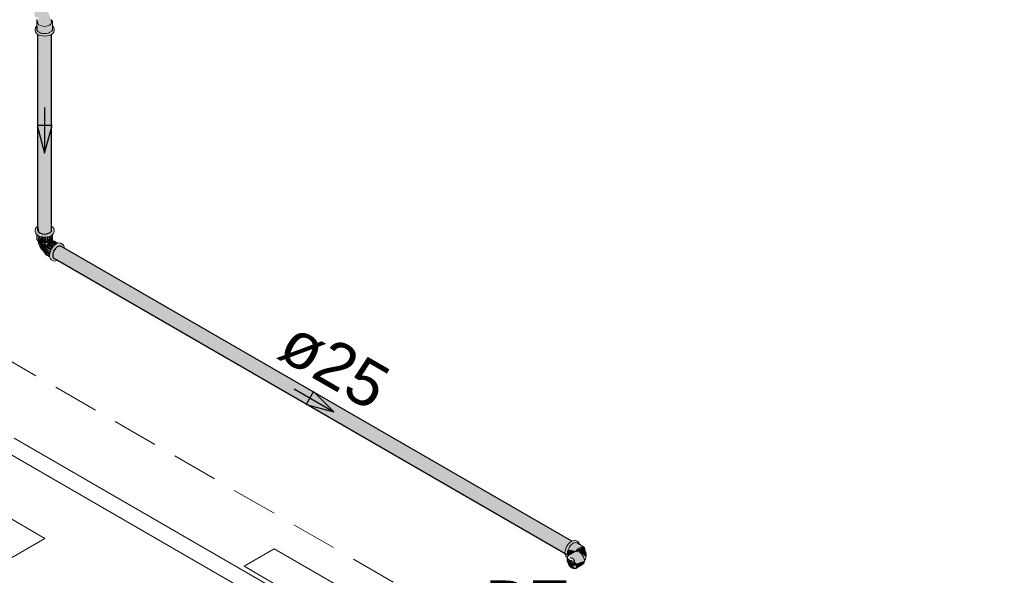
# Model space of a CAD drawing. Header units: millimetres. Extents: x 567 to 934, y -1 to 364.
# Tile 796 of 1056: x 766.57 to 770.87, y 129.36 to 131.78. Entities that reach past the tile are written whole.
import ezdxf

# ---------------------------------------------------------------- set-up
doc = ezdxf.new("R2010")
doc.units = ezdxf.units.MM
doc.header["$MEASUREMENT"] = 0
doc.linetypes.add('JIS_02_2.0', pattern=[0.3, 0.2, -0.1])
doc.linetypes.add('NULL', pattern=[0])
for name, color, linetype, lineweight in [('AF-Condutos', 140, 'Continuous', 25), ('AF-Conexões', 152, 'Continuous', 18), ('AF-Peça de utilização', 152, 'Continuous', 18), ('AF-Sentido conduto', 140, 'Continuous', 30), ('AF-Textos conduto', 7, 'Continuous', 9), ('DI-Área do detalhe', 10, 'JIS_02_2.0', 0), ('Textos', 7, 'Continuous', 9)]:
    doc.layers.add(name, color=color, linetype=linetype, lineweight=lineweight)
doc.layers.add('ARQ FINA', color=8, linetype='Continuous')
doc.styles.add('Arial', font='arial.ttf')

msp = doc.modelspace()

# ---------------------------------------------------------------- hatches: boundary and pattern name
at = {"layer": 'AF-Condutos', "linetype": 'Continuous'}
for points in [[(766.6481, 131.7178), (766.6481, 130.8653), (766.6501, 131.7167)], [(766.6481, 130.8805), (766.6503, 130.8818), (766.6501, 131.717)], [(766.6503, 130.8821), (766.6569, 131.7139), (766.6501, 131.717)], [(766.6574, 130.885), (766.657, 131.7218), (766.6503, 130.8821), (766.657, 130.8518), (766.6677, 130.8478), (766.6677, 131.7178)], [(766.657, 131.7137), (766.6575, 130.8875), (766.6676, 131.7092)], [(766.6677, 130.8478), (766.6803, 130.8467), (766.6803, 131.7167)], [(766.6677, 131.7095), (766.6677, 130.8478), (766.6801, 131.7082)], [(766.6803, 130.8467), (766.6926, 130.8486), (766.6926, 131.7186)], [(766.6803, 131.7104), (766.6803, 130.8467), (766.6925, 131.7113)], [(766.7027, 130.8837), (766.7025, 131.7131), (766.7024, 131.7148), (766.6926, 130.8486), (766.7082, 130.8598), (766.7082, 130.8812)], [(766.7024, 131.7142), (766.6926, 131.7119), (766.6926, 130.8486)], [(766.7027, 130.8837), (766.7082, 131.7174), (766.7025, 131.7232)], [(766.7082, 130.8812), (766.7082, 131.7174), (766.7082, 131.7174), (766.7027, 130.8931)], [(766.7082, 130.8598), (766.7089, 131.7179), (766.7082, 131.7174)], [(766.7089, 130.8807), (766.7089, 131.7179), (766.7083, 130.8854)], [(766.6503, 130.8821), (766.6501, 130.858), (766.657, 130.8518)], [(766.7494, 130.7938), (766.7327, 130.7904), (766.7174, 130.7714), (766.7138, 130.7494), (768.9566, 129.4545), (766.7714, 130.7263), (768.9566, 129.4649), (766.7696, 130.741), (768.9602, 129.4765), (766.7677, 130.7568), (768.9669, 129.4874), (766.766, 130.771), (768.9755, 129.4955), (766.7647, 130.781), (768.9844, 129.4996)], [(768.9788, 129.5067), (766.7494, 130.7938), (768.9752, 129.505)], [(768.9749, 129.5051), (766.7647, 130.781), (768.9688, 129.4994)], [(768.9484, 129.4592), (766.7138, 130.7494), (768.9487, 129.4538)], [(768.9602, 129.4472), (766.7138, 130.7494), (766.7174, 130.742)], [(768.9681, 129.4998), (766.766, 130.771), (768.9612, 129.4907)], [(768.9607, 129.4909), (766.7677, 130.7568), (768.9545, 129.4799)], [(768.95, 129.4687), (768.9552, 129.4795), (766.7696, 130.741)], [(768.9483, 129.4593), (768.9509, 129.4682), (766.7714, 130.7263)]]:
    msp.add_hatch(color=151, dxfattribs=at).paths.add_polyline_path(points)
at = {"layer": 'AF-Conexões', "linetype": 'Continuous'}
for points in [[(766.6426, 131.7532), (766.637, 131.7411), (766.6426, 131.7223), (766.6679, 131.7111), (766.6894, 131.7111), (766.7081, 131.7173), (766.7189, 131.7281), (766.7189, 131.7474), (766.7089, 131.7259), (766.6995, 131.7203), (766.6787, 131.7171), (766.7033, 131.7269), (766.716, 131.7411), (766.7123, 131.7757), (766.6961, 131.7531), (766.6697, 131.7511), (766.6613, 131.7531), (766.7066, 131.7592), (766.7069, 131.7815), (766.6947, 131.8136), (766.681, 131.8302), (766.6612, 131.8414), (766.6414, 131.8312), (766.6324, 131.8054), (766.6398, 131.7906), (766.6575, 131.7921), (766.6459, 131.7825), (766.6516, 131.7699), (766.6485, 131.7605), (766.6599, 131.7687), (766.6608, 131.7562), (766.6447, 131.7713)], [(766.6451, 131.7359), (766.6481, 131.7317), (766.6481, 131.7573)], [(766.7089, 130.8807), (766.7083, 130.86), (766.6654, 130.8444), (766.6475, 130.8554), (766.6454, 130.8751), (766.6386, 130.8587), (766.6426, 130.8455), (766.6679, 130.8343), (766.6894, 130.8343), (766.7134, 130.8446), (766.7203, 130.8643)], [(766.6447, 130.844), (766.6439, 130.8281), (766.6485, 130.8181), (766.6485, 130.841)], [(766.6491, 130.8205), (766.6613, 130.8107), (766.6613, 130.8348), (766.655, 130.8172), (766.6541, 130.8376)], [(766.6494, 130.8221), (766.6529, 130.8378), (766.6492, 130.8405)], [(766.655, 130.8172), (766.6601, 130.8357), (766.6542, 130.8383)], [(766.6685, 130.8343), (766.6613, 130.8107), (766.6697, 130.8087), (766.6775, 130.8336)], [(766.662, 130.8132), (766.6684, 130.8342), (766.6614, 130.8359)], [(766.6865, 130.8341), (766.6787, 130.8335), (766.6697, 130.8087), (766.6877, 130.8087)], [(766.6948, 130.8356), (766.6877, 130.8087), (766.6961, 130.8107)], [(766.6946, 130.8347), (766.6894, 130.8343), (766.6877, 130.8087)], [(766.702, 130.8378), (766.6961, 130.8107), (766.7033, 130.8139), (766.7076, 130.8403)], [(766.7019, 130.8373), (766.6961, 130.8359), (766.6961, 130.8107)], [(766.713, 130.8442), (766.709, 130.8412), (766.7033, 130.8139), (766.7115, 130.8218)], [(766.6502, 130.8169), (766.6655, 130.7811), (766.6788, 130.7683), (766.6863, 130.7951), (766.6823, 130.8083), (766.6731, 130.8037), (766.6619, 130.8106)], [(766.702, 130.7672), (766.6823, 130.7868), (766.6798, 130.7786)], [(766.7049, 130.7752), (766.7082, 130.7823), (766.6913, 130.8024), (766.6823, 130.7868)], [(766.7013, 130.7678), (766.7036, 130.7725), (766.6823, 130.7868)], [(766.714, 130.7907), (766.6972, 130.8087), (766.6913, 130.8024), (766.7089, 130.7833)], [(766.7198, 130.7969), (766.7036, 130.8133), (766.6972, 130.8087)], [(766.7181, 130.7967), (766.6972, 130.8087), (766.7139, 130.7908)], [(766.7634, 130.7921), (766.7568, 130.8014), (766.7367, 130.8075), (766.7143, 130.7912), (766.7036, 130.7725), (766.6996, 130.7532), (766.7036, 130.7385), (766.7229, 130.731), (766.7095, 130.7581), (766.7284, 130.7863), (766.7426, 130.7384), (766.7415, 130.7945), (766.7614, 130.7869)], [(766.7343, 130.8065), (766.721, 130.8151), (766.7036, 130.8133), (766.7235, 130.8019)], [(766.7241, 130.8015), (766.7036, 130.8133), (766.7195, 130.7972)], [(766.7003, 130.7598), (766.6798, 130.7786), (766.679, 130.7707), (766.6997, 130.7538)], [(766.6798, 130.7639), (766.6995, 130.7525), (766.679, 130.7707)], [(766.6999, 130.7602), (766.7016, 130.766), (766.6798, 130.7786)], [(766.7004, 130.7472), (766.6997, 130.7524), (766.6798, 130.7639), (766.6823, 130.7584)], [(766.7273, 130.7296), (766.734, 130.7324), (766.7232, 130.7387)]]:
    msp.add_hatch(color=161, dxfattribs=at).paths.add_polyline_path(points)
at = {"layer": 'AF-Peça de utilização', "linetype": 'Continuous'}
for points in [[(769.0127, 129.4941), (769.0051, 129.505), (768.986, 129.5096), (768.9636, 129.4933), (768.9528, 129.4746), (768.9489, 129.4553), (768.9575, 129.4363), (768.9558, 129.4613), (768.9634, 129.4809), (768.9766, 129.4974), (768.999, 129.5069)], [(768.9558, 129.4437), (769.0114, 129.4934), (768.9605, 129.4625)], [(769.0127, 129.4941), (768.999, 129.5069), (768.9805, 129.499), (768.9629, 129.4708), (768.9942, 129.4632), (768.9993, 129.4706), (769.029, 129.4833)], [(768.9605, 129.4478), (768.9664, 129.4444), (768.9999, 129.4628), (768.9629, 129.4708)], [(769.0002, 129.4627), (768.9646, 129.4434), (768.9656, 129.4399), (769.0002, 129.4174), (768.9947, 129.4125), (769.0025, 129.4097), (769.0324, 129.4198), (769.0312, 129.4352), (769.0174, 129.4554)], [(769.029, 129.4833), (768.9983, 129.4645), (769.0106, 129.4632), (769.0405, 129.4362), (769.0401, 129.4592)], [(768.9862, 129.4209), (768.9707, 129.4252), (768.9587, 129.4351), (768.9609, 129.4139), (768.9747, 129.3937), (768.9919, 129.3864), (768.9842, 129.398), (768.9941, 129.4037), (768.9927, 129.4167), (768.9707, 129.4099)], [(768.9707, 129.4099), (768.9922, 129.4178), (768.9905, 129.4213)], [(768.9966, 129.3878), (769.0276, 129.4057), (769.0343, 129.4204), (769.0025, 129.4097), (768.9941, 129.412)], [(768.9842, 129.398), (768.9919, 129.3864), (768.9966, 129.3878)]]:
    msp.add_hatch(color=161, dxfattribs=at).paths.add_polyline_path(points)

# ---------------------------------------------------------------- linework, layer by layer
at = {"layer": 'AF-Condutos'}
for p, q in [((766.6481, 131.7182), (766.6481, 131.7178)), ((766.6481, 131.7178), (766.6481, 130.8653)), ((766.7089, 130.8845), (766.7089, 131.7179)), ((766.7082, 130.8598), (766.7089, 130.8671)), ((766.7089, 130.881), (766.7089, 130.8845)), ((766.7089, 130.8807), (766.7089, 130.881)), ((766.7089, 130.8671), (766.7089, 130.8807)), ((766.6481, 130.8653), (766.6501, 130.858)), ((766.6501, 130.858), (766.657, 130.8518)), ((766.657, 130.8518), (766.6677, 130.8478)), ((766.6677, 130.8478), (766.6803, 130.8467)), ((766.6803, 130.8467), (766.6926, 130.8486)), ((766.6926, 130.8486), (766.7025, 130.8532)), ((766.7025, 130.8532), (766.7082, 130.8598)), ((766.7241, 130.7822), (766.7174, 130.7714)), ((766.7327, 130.7904), (766.7241, 130.7822)), ((766.7416, 130.7945), (766.7327, 130.7904)), ((766.7494, 130.7938), (766.7416, 130.7945)), ((768.9788, 129.5067), (766.7494, 130.7938)), ((766.7174, 130.7714), (766.7138, 130.7598)), ((766.7138, 130.7598), (766.7138, 130.7494)), ((766.7138, 130.7494), (766.7174, 130.742)), ((766.7174, 130.742), (766.734, 130.7324)), ((766.734, 130.7324), (766.7343, 130.7323)), ((766.7343, 130.7323), (768.9602, 129.4472)), ((768.9789, 129.5066), (768.9788, 129.5067))]:
    msp.add_line(p, q, dxfattribs=at)
at = {"layer": 'AF-Conexões'}
for p, q in [((766.6429, 131.7822), (766.6451, 131.78)), ((766.6451, 131.7757), (766.6439, 131.7705)), ((766.6439, 131.7705), (766.6439, 131.7558)), ((766.6451, 131.78), (766.6456, 131.7781)), ((766.6459, 131.7769), (766.6451, 131.7757)), ((766.6456, 131.7781), (766.6459, 131.7769)), ((766.6459, 131.7769), (766.6469, 131.7734)), ((766.6469, 131.7734), (766.6488, 131.7662)), ((766.7063, 131.7631), (766.7091, 131.7691)), ((766.7077, 131.7814), (766.7069, 131.782)), ((766.7069, 131.7815), (766.7069, 131.782)), ((766.7091, 131.7691), (766.7069, 131.7815)), ((766.7088, 131.7806), (766.7077, 131.7814)), ((766.7123, 131.7757), (766.7088, 131.7806)), ((766.7134, 131.7705), (766.7123, 131.7757)), ((766.7134, 131.7549), (766.7134, 131.7705)), ((766.6384, 131.7474), (766.637, 131.7411)), ((766.637, 131.7411), (766.637, 131.7343)), ((766.637, 131.7343), (766.6384, 131.7281)), ((766.6426, 131.7532), (766.6384, 131.7474)), ((766.6384, 131.7281), (766.6426, 131.7223)), ((766.6439, 131.7541), (766.6426, 131.7532)), ((766.6439, 131.7558), (766.6439, 131.7541)), ((766.6439, 131.7541), (766.6439, 131.7411)), ((766.6439, 131.7411), (766.6451, 131.7359)), ((766.6451, 131.7359), (766.6481, 131.7317)), ((766.6481, 131.7317), (766.6485, 131.7311)), ((766.6485, 131.7311), (766.6541, 131.7269)), ((766.6488, 131.7662), (766.6489, 131.766)), ((766.6489, 131.766), (766.6533, 131.7606)), ((766.6533, 131.7606), (766.6539, 131.7602)), ((766.6539, 131.7602), (766.6608, 131.7562)), ((766.6541, 131.7269), (766.6613, 131.7237)), ((766.6608, 131.7562), (766.6705, 131.7535)), ((766.6705, 131.7535), (766.6811, 131.753)), ((766.6811, 131.753), (766.6915, 131.7546)), ((766.6915, 131.7546), (766.7002, 131.7581)), ((766.6961, 131.7237), (766.7033, 131.7269)), ((766.7002, 131.7581), (766.704, 131.7612)), ((766.7033, 131.7269), (766.7088, 131.7311)), ((766.704, 131.7612), (766.7063, 131.7631)), ((766.7088, 131.7311), (766.7089, 131.7313)), ((766.7089, 131.7313), (766.7123, 131.7359)), ((766.7123, 131.7359), (766.7134, 131.7411)), ((766.7134, 131.7541), (766.7134, 131.7549)), ((766.7147, 131.7532), (766.7134, 131.7541)), ((766.7134, 131.7411), (766.7134, 131.7541)), ((766.7158, 131.7516), (766.7147, 131.7532)), ((766.7147, 131.7223), (766.7189, 131.7281)), ((766.7162, 131.7511), (766.7158, 131.7516)), ((766.7189, 131.7474), (766.7162, 131.7511)), ((766.7203, 131.7411), (766.7189, 131.7474)), ((766.7189, 131.7281), (766.7203, 131.7343)), ((766.7203, 131.7343), (766.7203, 131.7411)), ((766.6426, 131.7223), (766.6481, 131.7182)), ((766.6481, 131.7182), (766.6492, 131.7173)), ((766.6492, 131.7173), (766.6578, 131.7135)), ((766.6578, 131.7135), (766.6679, 131.7111)), ((766.6613, 131.7237), (766.6697, 131.7217)), ((766.6679, 131.7111), (766.6787, 131.7103)), ((766.6697, 131.7217), (766.6787, 131.7211)), ((766.6787, 131.7211), (766.6877, 131.7217)), ((766.6787, 131.7103), (766.6894, 131.7111)), ((766.6877, 131.7217), (766.6961, 131.7237)), ((766.6894, 131.7111), (766.6995, 131.7135)), ((766.6995, 131.7135), (766.7081, 131.7173)), ((766.7081, 131.7173), (766.7089, 131.7179)), ((766.7089, 131.7179), (766.7147, 131.7223)), ((766.6384, 130.8706), (766.637, 130.8643)), ((766.6426, 130.8764), (766.6384, 130.8706)), ((766.6446, 130.8779), (766.6426, 130.8764)), ((766.6481, 130.8805), (766.6446, 130.8779)), ((766.7101, 130.8799), (766.7089, 130.8807)), ((766.7147, 130.8764), (766.7101, 130.8799)), ((766.7184, 130.8713), (766.7147, 130.8764)), ((766.7189, 130.8706), (766.7184, 130.8713)), ((766.7203, 130.8643), (766.7189, 130.8706)), ((766.637, 130.8643), (766.637, 130.8575)), ((766.637, 130.8575), (766.6384, 130.8513)), ((766.6384, 130.8513), (766.6426, 130.8455)), ((766.6426, 130.8455), (766.6439, 130.8446)), ((766.6439, 130.8446), (766.6439, 130.8281)), ((766.6439, 130.8446), (766.6492, 130.8405)), ((766.6439, 130.8281), (766.6451, 130.8229)), ((766.6451, 130.8229), (766.6485, 130.8181)), ((766.6492, 130.8405), (766.6578, 130.8367)), ((766.6578, 130.8367), (766.6679, 130.8343)), ((766.6679, 130.8343), (766.6787, 130.8335)), ((766.6787, 130.8335), (766.6894, 130.8343)), ((766.6894, 130.8343), (766.6995, 130.8367)), ((766.6995, 130.8367), (766.7081, 130.8405)), ((766.7081, 130.8405), (766.7134, 130.8446)), ((766.7123, 130.8229), (766.7134, 130.8281)), ((766.7134, 130.8446), (766.7147, 130.8455)), ((766.7134, 130.8281), (766.7134, 130.8446)), ((766.7147, 130.8455), (766.7189, 130.8513)), ((766.7189, 130.8513), (766.7203, 130.8575)), ((766.7203, 130.8575), (766.7203, 130.8643)), ((766.6485, 130.8181), (766.6502, 130.8169)), ((766.6502, 130.8169), (766.6541, 130.8139)), ((766.6502, 130.8169), (766.6508, 130.8127)), ((766.6508, 130.8127), (766.6539, 130.8029)), ((766.6539, 130.8029), (766.6583, 130.7926)), ((766.6541, 130.8139), (766.6613, 130.8107)), ((766.6583, 130.7926), (766.6655, 130.7811)), ((766.6613, 130.8107), (766.6697, 130.8087)), ((766.6655, 130.7811), (766.6704, 130.7746)), ((766.6697, 130.8087), (766.6787, 130.8081)), ((766.6787, 130.8081), (766.6877, 130.8087)), ((766.6823, 130.7868), (766.6798, 130.7786)), ((766.6862, 130.795), (766.6823, 130.7868)), ((766.6913, 130.8024), (766.6862, 130.795)), ((766.6877, 130.8087), (766.6961, 130.8107)), ((766.6972, 130.8087), (766.6913, 130.8024)), ((766.6961, 130.8107), (766.7033, 130.8139)), ((766.7036, 130.8133), (766.6972, 130.8087)), ((766.7033, 130.8139), (766.7088, 130.8181)), ((766.71, 130.816), (766.7036, 130.8133)), ((766.7082, 130.7823), (766.7036, 130.7725)), ((766.7143, 130.7912), (766.7082, 130.7823)), ((766.7088, 130.8181), (766.7115, 130.8218)), ((766.7145, 130.8165), (766.71, 130.816)), ((766.7115, 130.8218), (766.7123, 130.8229)), ((766.712, 130.8205), (766.7115, 130.8218)), ((766.7127, 130.819), (766.712, 130.8205)), ((766.7137, 130.8176), (766.7127, 130.819)), ((766.7145, 130.8165), (766.7137, 130.8176)), ((766.7214, 130.7987), (766.7143, 130.7912)), ((766.7159, 130.8166), (766.7145, 130.8165)), ((766.721, 130.8151), (766.7159, 130.8166)), ((766.7352, 130.8068), (766.721, 130.8151)), ((766.7291, 130.8042), (766.7214, 130.7987)), ((766.7352, 130.8068), (766.7291, 130.8042)), ((766.7367, 130.8075), (766.7352, 130.8068)), ((766.7438, 130.8082), (766.7367, 130.8075)), ((766.7499, 130.8063), (766.7438, 130.8082)), ((766.7558, 130.8029), (766.7499, 130.8063)), ((766.7605, 130.7986), (766.7558, 130.8029)), ((766.7634, 130.7921), (766.7605, 130.7986)), ((766.7642, 130.7852), (766.7634, 130.7921)), ((766.6704, 130.7746), (766.6768, 130.7681)), ((766.6768, 130.7681), (766.6796, 130.7659)), ((766.6798, 130.7786), (766.679, 130.7707)), ((766.679, 130.7707), (766.6796, 130.7659)), ((766.6796, 130.7659), (766.6798, 130.7639)), ((766.6798, 130.7639), (766.6823, 130.7584)), ((766.6823, 130.7584), (766.6862, 130.7548)), ((766.6862, 130.7548), (766.7004, 130.7466)), ((766.7006, 130.7626), (766.6996, 130.7532)), ((766.6996, 130.7532), (766.7004, 130.7466)), ((766.7004, 130.7466), (766.7006, 130.745)), ((766.7036, 130.7725), (766.7006, 130.7626)), ((766.7006, 130.745), (766.7036, 130.7385)), ((766.7036, 130.7385), (766.7082, 130.7342)), ((766.7082, 130.7342), (766.7141, 130.7308)), ((766.7141, 130.7308), (766.7202, 130.7289)), ((766.7202, 130.7289), (766.7273, 130.7296)), ((766.7273, 130.7296), (766.734, 130.7324))]:
    msp.add_line(p, q, dxfattribs=at)
at = {"layer": 'AF-Peça de utilização'}
for p, q in [((768.9636, 129.4933), (768.9575, 129.4843)), ((768.9707, 129.5008), (768.9636, 129.4933)), ((768.9783, 129.5063), (768.9707, 129.5008)), ((768.9779, 129.4927), (768.9719, 129.4864)), ((768.9842, 129.4973), (768.9779, 129.4927)), ((768.9789, 129.5066), (768.9783, 129.5063)), ((768.986, 129.5096), (768.9789, 129.5066)), ((768.9904, 129.4999), (768.9842, 129.4973)), ((768.9931, 129.5103), (768.986, 129.5096)), ((768.9906, 129.5), (768.9904, 129.4999)), ((768.9965, 129.5006), (768.9906, 129.5)), ((768.9992, 129.5084), (768.9931, 129.5103)), ((769.0016, 129.499), (768.9965, 129.5006)), ((769.0051, 129.505), (768.9992, 129.5084)), ((769.0129, 129.4925), (769.0016, 129.499)), ((769.0097, 129.5006), (769.0051, 129.505)), ((769.0127, 129.4941), (769.0097, 129.5006)), ((769.0129, 129.4925), (769.0127, 129.4941)), ((769.0143, 129.4917), (769.0129, 129.4925)), ((769.029, 129.4833), (769.0143, 129.4917)), ((768.9499, 129.4647), (768.9489, 129.4553)), ((768.9489, 129.4553), (768.9491, 129.4536)), ((768.9491, 129.4536), (768.9499, 129.4471)), ((768.9528, 129.4746), (768.9499, 129.4647)), ((768.9575, 129.4843), (768.9528, 129.4746)), ((768.9605, 129.4625), (768.9596, 129.4547)), ((768.9596, 129.4547), (768.9602, 129.4504)), ((768.9602, 129.4504), (768.9605, 129.4478)), ((768.9617, 129.4666), (768.9605, 129.4625)), ((768.9629, 129.4708), (768.9617, 129.4666)), ((768.9668, 129.479), (768.9629, 129.4708)), ((768.9955, 129.4613), (768.9646, 129.4434)), ((768.9719, 129.4864), (768.9668, 129.479)), ((768.9966, 129.4616), (768.9955, 129.4613)), ((768.9975, 129.463), (768.9966, 129.4616)), ((769.0002, 129.4627), (768.9966, 129.4616)), ((768.9983, 129.4645), (768.9975, 129.463)), ((769.0028, 129.4701), (768.9983, 129.4645)), ((769.0057, 129.4622), (769.0002, 129.4627)), ((769.0078, 129.4748), (769.0028, 129.4701)), ((769.0116, 129.4597), (769.0057, 129.4622)), ((769.0128, 129.4779), (769.0078, 129.4748)), ((769.0174, 129.4554), (769.0116, 129.4597)), ((769.013, 129.4781), (769.0128, 129.4779)), ((769.0181, 129.4798), (769.013, 129.4781)), ((769.0229, 129.4496), (769.0174, 129.4554)), ((769.0228, 129.4799), (769.0181, 129.4798)), ((769.0268, 129.4784), (769.0228, 129.4799)), ((769.0276, 129.4428), (769.0229, 129.4496)), ((769.0345, 129.4699), (769.0268, 129.4784)), ((769.0329, 129.4796), (769.029, 129.4833)), ((769.0353, 129.4742), (769.0329, 129.4796)), ((769.0361, 129.4668), (769.0345, 129.4699)), ((769.0362, 129.4673), (769.0353, 129.4742)), ((769.0361, 129.4668), (769.0362, 129.4673)), ((769.0363, 129.4665), (769.0361, 129.4668)), ((769.037, 129.4651), (769.0363, 129.4665)), ((769.0401, 129.4592), (769.037, 129.4651)), ((769.0401, 129.4592), (769.0413, 129.4436)), ((769.0421, 129.451), (769.0401, 129.4592)), ((769.0409, 129.447), (769.0401, 129.4592)), ((769.0413, 129.4436), (769.0421, 129.451)), ((768.9499, 129.4471), (768.9528, 129.4406)), ((768.9528, 129.4406), (768.9575, 129.4363)), ((768.9575, 129.4363), (768.9589, 129.4355)), ((768.9587, 129.4351), (768.9579, 129.4287)), ((768.9579, 129.4287), (768.9587, 129.4215)), ((768.9589, 129.4355), (768.9587, 129.4351)), ((768.9587, 129.4215), (768.9609, 129.4139)), ((768.9609, 129.4401), (768.9589, 129.4355)), ((768.9605, 129.4478), (768.9615, 129.4457)), ((768.9631, 129.4421), (768.9609, 129.4401)), ((768.9609, 129.4139), (768.9646, 129.4064)), ((768.9615, 129.4457), (768.9629, 129.4424)), ((768.9629, 129.4424), (768.9632, 129.4422)), ((768.9632, 129.4422), (768.9631, 129.4421)), ((768.9646, 129.4434), (768.9632, 129.4422)), ((768.9646, 129.4064), (768.9693, 129.3995)), ((768.9707, 129.4327), (768.9728, 129.4333)), ((768.9728, 129.4333), (768.9736, 129.4336)), ((768.9736, 129.4336), (768.977, 129.4332)), ((768.977, 129.4332), (768.9806, 129.4317)), ((768.9806, 129.4317), (768.9842, 129.4291)), ((768.9842, 129.4291), (768.9876, 129.4255)), ((768.9876, 129.4255), (768.9905, 129.4213)), ((768.9905, 129.4213), (768.9927, 129.4167)), ((768.9927, 129.4167), (768.9941, 129.412)), ((768.9941, 129.412), (768.9945, 129.4076)), ((768.9945, 129.4076), (768.9941, 129.4037)), ((768.9966, 129.3878), (769.0276, 129.4057)), ((769.0312, 129.4352), (769.0276, 129.4428)), ((769.0276, 129.4057), (769.0312, 129.409)), ((769.0335, 129.4276), (769.0312, 129.4352)), ((769.0312, 129.409), (769.0335, 129.4141)), ((769.0341, 129.4221), (769.0335, 129.4276)), ((769.0335, 129.4141), (769.0343, 129.4204)), ((769.0341, 129.4221), (769.0384, 129.4283)), ((769.0343, 129.4204), (769.0341, 129.4221)), ((769.0384, 129.4283), (769.0405, 129.4362)), ((769.0405, 129.4362), (769.0413, 129.4436)), ((769.0413, 129.4436), (769.0409, 129.447)), ((768.9693, 129.3995), (768.9747, 129.3937)), ((768.9747, 129.3937), (768.9806, 129.3894)), ((768.9806, 129.3894), (768.9865, 129.3869)), ((768.9865, 129.3869), (768.9919, 129.3864)), ((768.9927, 129.4006), (768.9905, 129.3985)), ((768.9919, 129.3864), (768.9966, 129.3878)), ((768.9941, 129.4037), (768.9927, 129.4006))]:
    msp.add_line(p, q, dxfattribs=at)
at = {"layer": 'AF-Sentido conduto'}
for p, q in [((766.711, 131.3201), (766.6463, 131.3201)), ((766.6463, 131.3201), (766.6787, 131.1993)), ((766.6787, 131.1993), (766.711, 131.3201)), ((767.8516, 130.1595), (767.8192, 130.1035)), ((767.94, 130.0711), (767.8516, 130.1595)), ((767.8192, 130.1035), (767.94, 130.0711))]:
    msp.add_line(p, q, dxfattribs=at)
for points in [[(766.6787, 131.3993), (766.6787, 131.1993)], [(767.7668, 130.1711), (767.94, 130.0711)]]:
    msp.add_lwpolyline(points, dxfattribs=at)
at = {"layer": 'ARQ FINA', "lineweight": 5}
for p, q in [((764.3638, 130.8558), (766.6794, 129.5189)), ((770.5137, 127.5852), (765.3489, 130.5671)), ((766.459, 129.9262), (769.2563, 128.3112)), ((769.2996, 128.3662), (766.5456, 129.9562)), ((766.6794, 129.5189), (765.5189, 128.8489)), ((767.5486, 129.3971), (767.6806, 129.4733)), ((767.5486, 129.3971), (767.6806, 129.4733)), ((767.6806, 129.4733), (770.7323, 127.7114)), ((767.6806, 129.4733), (770.7323, 127.7114)), ((770.6003, 127.6352), (767.5486, 129.3971)), ((770.6003, 127.6352), (767.5486, 129.3971))]:
    msp.add_line(p, q, dxfattribs=at)
at = {"layer": 'DI-Área do detalhe'}
msp.add_lwpolyline([(760.1584, 129.6862), (763.8689, 131.8284), (770.8661, 127.7886), (767.1556, 125.6464), (760.1584, 129.6862)], dxfattribs=at)

# ---------------------------------------------------------------- texts
at = {"layer": 'AF-Textos conduto', "linetype": 'NULL', "insert": (767.8917, 130.1875), "char_height": 0.2, "width": 0.962805, "attachment_point": 8, "rotation": 329.9999, "line_spacing_factor": 0.6, "style": 'Arial'}
msp.add_mtext('ø25', dxfattribs=at)
at = {"layer": 'Textos', "linetype": 'NULL', "insert": (768.973, 129.135), "char_height": 0.2, "width": 0.745732, "attachment_point": 9, "line_spacing_factor": 0.6, "style": 'Arial'}
msp.add_mtext('BE', dxfattribs=at)

doc.saveas('drawing.dxf')
